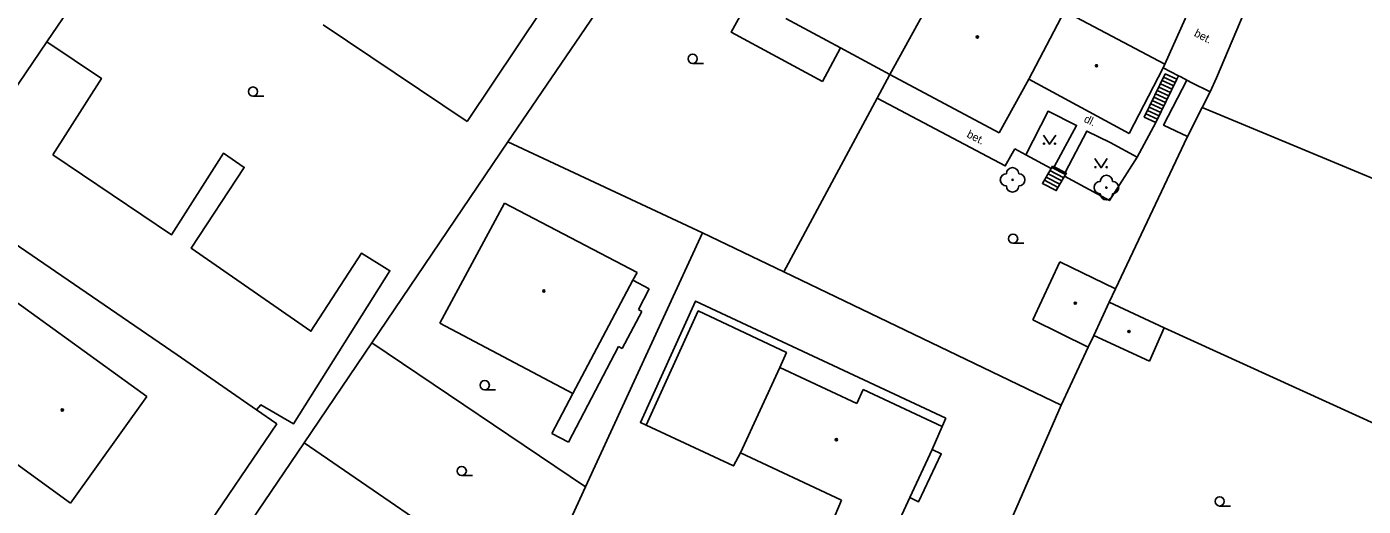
# Model space of a CAD drawing. Extents: x -600309 to -598967, y -1161267 to -1160292.
# Drawn here: x -600216.3 to -600107.7, y -1160403.6 to -1160364.6 of the extents above; entities that cross this region are included whole.
import ezdxf

# ---------------------------------------------------------------- set-up
doc = ezdxf.new("R2010")
doc.units = 0
for name, color, linetype in [('Level 11', 7, 'Continuous'), ('Level 22', 7, 'Continuous'), ('Level 36', 7, 'Continuous'), ('Level 39', 7, 'Continuous'), ('Level 40', 7, 'Continuous'), ('Level 5', 7, 'Continuous'), ('Level 7', 7, 'Continuous'), ('Level 8', 7, 'Continuous'), ('Level 9', 7, 'Continuous')]:
    doc.layers.add(name, color=color, linetype=linetype)

msp = doc.modelspace()

# ---------------------------------------------------------------- linework, layer by layer
at = {"layer": 'Level 11'}
for points in [[(-600151.62, -1160369.08), (-600159.04, -1160365.07), (-600154.05, -1160356.03), (-600151.09, -1160357.63)], [(-600123.79, -1160367.67), (-600120.84, -1160361.05)], [(-600214.13, -1160375.05), (-600210.19, -1160368.84), (-600214.62, -1160365.87)], [(-600150.16, -1160366.36), (-600151.62, -1160369.08)], [(-600124.52, -1160372.42), (-600125.48, -1160371.98), (-600123.77, -1160368.47), (-600122.82, -1160368.91), (-600124.52, -1160372.42)], [(-600123.34, -1160369.99), (-600124.3, -1160369.55)], [(-600123.21, -1160369.72), (-600124.16, -1160369.28)], [(-600123.08, -1160369.45), (-600124.03, -1160369.01)], [(-600122.95, -1160369.18), (-600123.9, -1160368.74)], [(-600122.82, -1160368.91), (-600122.68, -1160368.63)], [(-600122.51, -1160368.72), (-600121.65, -1160369.16)], [(-600136, -1160374.57), (-600136.76, -1160375.96), (-600147.18, -1160370.44)], [(-600123.87, -1160371.07), (-600124.82, -1160370.63)], [(-600123.74, -1160370.8), (-600124.69, -1160370.36)], [(-600123.61, -1160370.53), (-600124.56, -1160370.09)], [(-600123.48, -1160370.26), (-600124.43, -1160369.82)], [(-600135.09, -1160375.06), (-600133.29, -1160371.51), (-600130.97, -1160372.66), (-600132.79, -1160376.04)], [(-600124.39, -1160372.15), (-600125.34, -1160371.71)], [(-600124.26, -1160371.88), (-600125.21, -1160371.44)], [(-600124.13, -1160371.61), (-600125.08, -1160371.17)], [(-600124, -1160371.34), (-600124.95, -1160370.9)], [(-600124.52, -1160372.42), (-600126.05, -1160375.25), (-600128.31, -1160378.78), (-600131.94, -1160376.79)], [(-600131.89, -1160376.5), (-600130.15, -1160373.12), (-600128.25, -1160374.06), (-600126.05, -1160375.25)], [(-600197.6, -1160395.79), (-600197.23, -1160395.39), (-600194.59, -1160396.95), (-600186.75, -1160384.48), (-600189.07, -1160383.06), (-600193.17, -1160389.41), (-600202.89, -1160382.66), (-600198.59, -1160376.08), (-600200.28, -1160374.92), (-600204.51, -1160381.57), (-600214.13, -1160375.05)], [(-600133.04, -1160376.18), (-600135.09, -1160375.06), (-600136, -1160374.57)], [(-600133.04, -1160376.18), (-600135.09, -1160375.06), (-600136, -1160374.57)], [(-600132.92, -1160375.97), (-600132.79, -1160376.04), (-600131.89, -1160376.5), (-600131.8, -1160376.55), (-600131.94, -1160376.79), (-600132.62, -1160377.96), (-600133.74, -1160377.38), (-600133.04, -1160376.18), (-600132.92, -1160375.97)], [(-600132.99, -1160376.08), (-600131.87, -1160376.66)], [(-600133.59, -1160377.12), (-600132.47, -1160377.7)], [(-600133.44, -1160376.86), (-600132.32, -1160377.44)], [(-600133.29, -1160376.6), (-600132.17, -1160377.18)], [(-600133.14, -1160376.34), (-600132.02, -1160376.92)], [(-600171.89, -1160394.48), (-600167.01, -1160385.25)], [(-600165.93, -1160397.04), (-600166.4099, -1160396.83), (-600161.94, -1160386.95), (-600141.58, -1160396.4699)], [(-600165.93, -1160397.04), (-600161.7, -1160387.75), (-600154.54, -1160391.14), (-600155.08, -1160392.35)], [(-600188.2199, -1160390.36), (-600170.86, -1160402.06)], [(-600141.58, -1160396.4699), (-600141.89, -1160397.15)], [(-600158.28, -1160399.31), (-600158.84, -1160400.36), (-600165.93, -1160397.04)], [(-600142.71, -1160399.03), (-600141.9699, -1160399.38), (-600143.81, -1160403.28), (-600144.52, -1160402.93)]]:
    msp.add_lwpolyline(points, dxfattribs=at)
at = {"layer": 'Level 22'}
for centre in [(-600136.17, -1160377.09), (-600128.55, -1160377.72)]:
    msp.add_circle(centre, 0.05, dxfattribs=at)
for centre, start, end in [((-600136.17, -1160376.59), 0, 180), ((-600136.67, -1160377.09), 90, 270), ((-600135.67, -1160377.09), 270, 90), ((-600129.05, -1160377.72), 90, 270), ((-600128.55, -1160377.22), 0, 180), ((-600128.05, -1160377.72), 270, 90), ((-600136.17, -1160377.59), 180, 0), ((-600128.55, -1160378.22), 180, 0)]:
    msp.add_arc(centre, 0.5, start, end, dxfattribs=at)
at = {"layer": 'Level 36'}
for p, q in [((-600162.1599, -1160367.615), (-600161.2849, -1160367.615)), ((-600197.88, -1160370.2849), (-600197.005, -1160370.2849)), ((-600136.13, -1160382.255), (-600135.255, -1160382.255)), ((-600179.05, -1160394.175), (-600178.175, -1160394.175)), ((-600180.92, -1160401.155), (-600180.045, -1160401.155)), ((-600119.35, -1160403.625), (-600118.475, -1160403.625))]:
    msp.add_line(p, q, dxfattribs=at)
for points in [[(-600133.67, -1160373.45), (-600133.17, -1160374.2), (-600132.67, -1160373.45)], [(-600129.48, -1160375.36), (-600128.98, -1160376.11), (-600128.48, -1160375.36)]]:
    msp.add_lwpolyline(points, dxfattribs=at)
for centre, radius in [((-600162.16, -1160367.2399), 0.375), ((-600197.8801, -1160369.9098), 0.375), ((-600133.6202, -1160374.1498), 0.05), ((-600132.7208, -1160374.1498), 0.05), ((-600129.4302, -1160376.0598), 0.05), ((-600128.5308, -1160376.0598), 0.05), ((-600136.1301, -1160381.8799), 0.375), ((-600179.0501, -1160393.7999), 0.375), ((-600180.9201, -1160400.7799), 0.375), ((-600119.3501, -1160403.2499), 0.375)]:
    msp.add_circle(centre, radius, dxfattribs=at)
at = {"layer": 'Level 39'}
for centre, radius in [((-600139.03, -1160365.4699), 0.09), ((-600139.03, -1160365.4699), 0.0398), ((-600129.35, -1160367.81), 0.09), ((-600129.35, -1160367.81), 0.0398), ((-600174.25, -1160386.13), 0.09), ((-600174.25, -1160386.13), 0.0398), ((-600131.08, -1160387.12), 0.09), ((-600131.08, -1160387.12), 0.0398), ((-600126.71, -1160389.43), 0.09), ((-600126.71, -1160389.43), 0.0398), ((-600213.37, -1160395.82), 0.09), ((-600213.37, -1160395.82), 0.0398), ((-600150.48, -1160398.23), 0.09), ((-600150.48, -1160398.23), 0.0398)]:
    msp.add_circle(centre, radius, dxfattribs=at)
at = {"layer": 'Level 5'}
for points in [[(-600140.75, -1160358.71), (-600146.15, -1160368.53)], [(-600174.33, -1160363.14), (-600180.49, -1160372.35)], [(-600146.15, -1160368.53), (-600150.16, -1160366.36), (-600154.59, -1160363.97)], [(-600131.94, -1160363.38), (-600134.84, -1160368.89)], [(-600131.94, -1160363.38), (-600123.79, -1160367.67)], [(-600180.49, -1160372.35), (-600192.17, -1160364.48)], [(-600137.27, -1160373.27), (-600146.15, -1160368.53)], [(-600123.79, -1160367.67), (-600123.95, -1160367.97), (-600126.71, -1160373.31)], [(-600134.84, -1160368.89), (-600137.27, -1160373.27)], [(-600126.71, -1160373.31), (-600134.84, -1160368.89)], [(-600182.71, -1160388.76), (-600177.45, -1160378.99)], [(-600177.45, -1160378.99), (-600166.68, -1160384.62)], [(-600132.34, -1160383.75), (-600134.53, -1160388.49)], [(-600127.81, -1160385.95), (-600132.34, -1160383.75)], [(-600166.68, -1160384.62), (-600167.01, -1160385.25)], [(-600167.01, -1160385.25), (-600165.68, -1160385.95)], [(-600165.68, -1160385.95), (-600166.57, -1160387.63)], [(-600128.33, -1160387.05), (-600127.81, -1160385.95)], [(-600217.96, -1160386.4099), (-600206.49, -1160394.71)], [(-600129.58, -1160389.75), (-600128.33, -1160387.05)], [(-600128.33, -1160387.05), (-600123.85, -1160389.12)], [(-600166.29, -1160387.79), (-600167.89, -1160390.82)], [(-600166.57, -1160387.63), (-600166.29, -1160387.79)], [(-600171.89, -1160394.48), (-600182.71, -1160388.76)], [(-600134.53, -1160388.49), (-600130.02, -1160390.69)], [(-600123.85, -1160389.12), (-600125.04, -1160391.84)], [(-600130.02, -1160390.69), (-600129.58, -1160389.75)], [(-600125.04, -1160391.84), (-600129.58, -1160389.75)], [(-600168.18, -1160390.65), (-600172.25, -1160398.44)], [(-600167.89, -1160390.82), (-600168.18, -1160390.65)], [(-600158.28, -1160399.31), (-600155.08, -1160392.35)], [(-600155.08, -1160392.35), (-600148.81, -1160395.28)], [(-600173.6, -1160397.73), (-600171.89, -1160394.48)], [(-600148.81, -1160395.28), (-600148.31, -1160394.14)], [(-600148.31, -1160394.14), (-600141.89, -1160397.15)], [(-600206.49, -1160394.71), (-600212.69, -1160403.4)], [(-600212.69, -1160403.4), (-600221.56, -1160396.9699)], [(-600172.25, -1160398.44), (-600173.6, -1160397.73)], [(-600141.89, -1160397.15), (-600142.71, -1160399.03)], [(-600150.07, -1160403.15), (-600158.28, -1160399.31)], [(-600142.71, -1160399.03), (-600144.52, -1160402.93)], [(-600150.58, -1160404.38), (-600150.07, -1160403.15)], [(-600144.52, -1160402.93), (-600146.15, -1160406.46)]]:
    msp.add_lwpolyline(points, dxfattribs=at)
at = {"layer": 'Level 7'}
for points in [[(-600223.07, -1160378.32), (-600214.62, -1160365.87), (-600199.77, -1160343.98)], [(-600117.05, -1160362.76), (-600119.6, -1160368.79), (-600120.13, -1160369.93), (-600120.77, -1160371.2), (-600121.98, -1160373.62)], [(-600177.18, -1160374.01), (-600170.09, -1160363.59)], [(-600154.74, -1160384.57), (-600147.18, -1160370.44), (-600146.15, -1160368.53)], [(-600120.77, -1160371.2), (-600113.4, -1160374.27)], [(-600188.2199, -1160390.36), (-600177.18, -1160374.01)], [(-600161.35, -1160381.39), (-600177.18, -1160374.01)], [(-600121.98, -1160373.62), (-600127.81, -1160385.95)], [(-600113.4, -1160374.27), (-600104.69, -1160377.89)], [(-600220.3, -1160380.18), (-600204.05, -1160391.32)], [(-600170.86, -1160402.06), (-600161.35, -1160381.39)], [(-600161.35, -1160381.39), (-600154.74, -1160384.57)], [(-600154.74, -1160384.57), (-600132.2199, -1160395.43)], [(-600123.85, -1160389.12), (-600079.89, -1160409.2)], [(-600204.05, -1160391.32), (-600197.6, -1160395.79), (-600195.93, -1160396.95)], [(-600193.7199, -1160398.49), (-600188.2199, -1160390.36)], [(-600130.02, -1160390.69), (-600132.2199, -1160395.43)], [(-600132.2199, -1160395.43), (-600137.6599, -1160407.9099)], [(-600195.93, -1160396.95), (-600215.03, -1160425.09)], [(-600215.73, -1160431), (-600193.7199, -1160398.49)], [(-600194.23, -1160441.01), (-600191.68, -1160437.32), (-600187.93, -1160431.9), (-600177.92, -1160409.34), (-600193.72, -1160398.49)], [(-600196.86, -1160449.84), (-600189.12, -1160438.96), (-600185.43, -1160433.77), (-600175.1, -1160411.28), (-600170.86, -1160402.06)]]:
    msp.add_lwpolyline(points, dxfattribs=at)
at = {"layer": 'Level 8'}
for points in [[(-600122.51, -1160368.72), (-600122.68, -1160368.63), (-600123.95, -1160367.97)], [(-600120.13, -1160369.93), (-600121.65, -1160369.16)]]:
    msp.add_lwpolyline(points, dxfattribs=at)
at = {"layer": 'Level 9'}
for points in [[(-600121.95, -1160373.56), (-600123.9, -1160372.63), (-600122.02, -1160368.97)], [(-600121.65, -1160369.16), (-600122.02, -1160368.97), (-600122.51, -1160368.72)]]:
    msp.add_lwpolyline(points, dxfattribs=at)

# ---------------------------------------------------------------- texts
at = {"layer": 'Level 40'}
for s, rotation, p in [('bet.', 332.497103, (-600121.48, -1160365.36)), ('dl.', 334, (-600130.43, -1160372.35)), ('bet.', 332.497103, (-600139.95, -1160373.58))]:
    msp.add_text(s, height=0.65, rotation=rotation, dxfattribs=at).set_placement(p)

doc.saveas('drawing.dxf')
